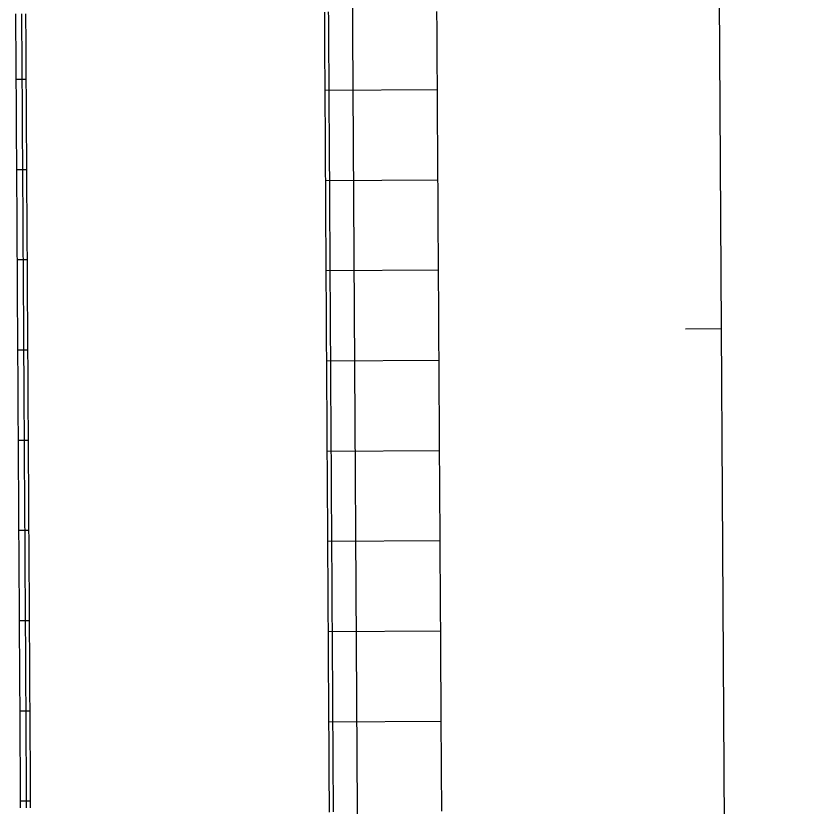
# Model space of a CAD drawing. Extents: x 2145147 to 2158018, y 137519 to 148068.
# Drawn here: x 2150692.8 to 2150824.7, y 145339.8 to 145471.1 of the extents above; entities that cross this region are included whole.
import ezdxf

# ---------------------------------------------------------------- set-up
doc = ezdxf.new("R2010")
doc.units = 0
for name, color, linetype in [('EX_Align', 7, 'Continuous'), ('PR_Joint_Contraction', 7, 'Continuous'), ('PR_Joint_Long', 7, 'Continuous'), ('PR_Road_Concrete', 7, 'Continuous')]:
    doc.layers.add(name, color=color, linetype=linetype)

msp = doc.modelspace()

# ---------------------------------------------------------------- linework, layer by layer
at = {"layer": 'EX_Align'}
msp.add_line((2150824.67, 142998.65), (2150804.61, 146336.84), dxfattribs=at)
msp.add_lwpolyline([(2150804.12, 145419.13), (2150810.12, 145419.17)], dxfattribs=at)
at = {"layer": 'PR_Joint_Contraction'}
for p, q in [((2150692.88, 145460.61), (2150694.54, 145460.62)), ((2150744.22, 145458.78), (2150762.88, 145458.89)), ((2150692.97, 145445.61), (2150694.63, 145445.62)), ((2150744.31, 145443.78), (2150762.97, 145443.89)), ((2150693.06, 145430.61), (2150694.72, 145430.62)), ((2150744.4, 145428.78), (2150763.06, 145428.89)), ((2150693.15, 145415.61), (2150694.81, 145415.62)), ((2150744.49, 145413.78), (2150763.15, 145413.89)), ((2150693.24, 145400.61), (2150694.9, 145400.62)), ((2150744.58, 145398.78), (2150763.24, 145398.89)), ((2150693.33, 145385.61), (2150694.99, 145385.62)), ((2150744.67, 145383.78), (2150763.33, 145383.89)), ((2150693.42, 145370.61), (2150695.08, 145370.62)), ((2150744.76, 145368.78), (2150763.42, 145368.89)), ((2150693.51, 145355.61), (2150695.17, 145355.62)), ((2150744.85, 145353.78), (2150763.51, 145353.89)), ((2150693.6, 145340.61), (2150695.26, 145340.62))]:
    msp.add_line(p, q, dxfattribs=at)
at = {"layer": 'PR_Joint_Long'}
for points in [[(2150750.32, 145218.94), (2150743.61, 146336.79)], [(2150763.6, 145338.89), (2150763.6, 145339.89), (2150763.59, 145340.89), (2150763.59, 145341.89), (2150763.58, 145342.89), (2150763.57, 145343.89), (2150763.57, 145344.89), (2150763.56, 145345.89), (2150763.56, 145346.89), (2150763.55, 145347.89), (2150763.54, 145348.89), (2150763.54, 145349.86), (2150763.54, 145349.89), (2150763.53, 145350.89), (2150763.52, 145351.89), (2150763.52, 145352.89), (2150763.52, 145353.53), (2150763.51, 145353.89), (2150763.51, 145354.89), (2150763.5, 145355.89), (2150763.49, 145356.89), (2150763.49, 145357.89), (2150763.48, 145358.89), (2150763.48, 145359.89), (2150763.47, 145360.89), (2150763.46, 145361.89), (2150763.46, 145362.89), (2150763.45, 145363.89), (2150763.45, 145364.89), (2150763.44, 145365.89), (2150763.43, 145366.89), (2150763.43, 145367.89), (2150763.42, 145368.89), (2150763.42, 145369.89), (2150763.41, 145370.89), (2150763.4, 145371.89), (2150763.4, 145372.89), (2150763.4, 145373.35), (2150763.39, 145373.89), (2150763.39, 145374.89), (2150763.38, 145375.89), (2150763.37, 145376.89), (2150763.37, 145377.89), (2150763.36, 145378.89), (2150763.36, 145379.08), (2150763.36, 145379.89), (2150763.35, 145380.89), (2150763.34, 145381.89), (2150763.34, 145382.89), (2150763.33, 145383.89), (2150763.33, 145384.89), (2150763.32, 145385.89), (2150763.31, 145386.89), (2150763.31, 145387.89), (2150763.3, 145388.89), (2150763.3, 145389.89), (2150763.29, 145390.89), (2150763.28, 145391.89), (2150763.28, 145392.89), (2150763.27, 145393.89), (2150763.27, 145394.89), (2150763.26, 145395.89), (2150763.25, 145396.89), (2150763.25, 145397.89), (2150763.24, 145398.89), (2150763.24, 145399.89), (2150763.23, 145400.89), (2150763.22, 145401.89), (2150763.22, 145402.76), (2150763.22, 145402.89), (2150763.21, 145403.89), (2150763.21, 145404.89), (2150763.2, 145405.89), (2150763.19, 145406.89), (2150763.19, 145407.89), (2150763.19, 145408.12), (2150763.18, 145408.89), (2150763.18, 145409.89), (2150763.17, 145410.89), (2150763.16, 145411.89), (2150763.16, 145412.89), (2150763.15, 145413.89), (2150763.15, 145414.89), (2150763.14, 145415.89), (2150763.13, 145416.89), (2150763.13, 145417.88), (2150763.12, 145418.88), (2150763.12, 145419.88), (2150763.11, 145420.88), (2150763.1, 145421.88), (2150763.1, 145422.88), (2150763.09, 145423.88), (2150763.09, 145424.88), (2150763.08, 145425.88), (2150763.07, 145426.88), (2150763.07, 145427.88), (2150763.06, 145428.88), (2150763.06, 145429.88), (2150763.05, 145430.88), (2150763.04, 145431.88), (2150763.04, 145432.88), (2150763.03, 145433.88), (2150763.03, 145434.88), (2150763.02, 145435.88), (2150763.01, 145436.88), (2150763.01, 145437.88), (2150763, 145438.88), (2150763, 145439.88), (2150762.99, 145440.88), (2150762.98, 145441.88), (2150762.98, 145442.88), (2150762.97, 145443.88), (2150762.97, 145444.88), (2150762.97, 145444.94), (2150762.96, 145445.88), (2150762.95, 145446.88), (2150762.95, 145447.88), (2150762.94, 145448.69), (2150762.94, 145448.88), (2150762.94, 145449.88), (2150762.93, 145450.88), (2150762.92, 145451.88), (2150762.92, 145452.88), (2150762.91, 145453.88), (2150762.91, 145454.88), (2150762.9, 145455.88), (2150762.89, 145456.88), (2150762.89, 145457.88), (2150762.88, 145458.88), (2150762.88, 145459.88), (2150762.87, 145460.88), (2150762.86, 145461.88), (2150762.86, 145462.88), (2150762.85, 145463.88), (2150762.85, 145464.88), (2150762.84, 145465.88), (2150762.83, 145466.88), (2150762.83, 145467.88), (2150762.82, 145468.88), (2150762.82, 145469.88), (2150762.81, 145470.88), (2150762.8, 145471.88)]]:
    msp.add_lwpolyline(points, dxfattribs=at)
at = {"layer": 'PR_Road_Concrete'}
for points in [[(2150693.6, 145339.47), (2150693.6, 145340.47), (2150693.59, 145341.47), (2150693.59, 145342.47), (2150693.58, 145343.47), (2150693.57, 145344.47), (2150693.57, 145345.47), (2150693.56, 145346.47), (2150693.56, 145347.47), (2150693.55, 145348.47), (2150693.54, 145349.47), (2150693.54, 145350.47), (2150693.53, 145351.47), (2150693.53, 145352.47), (2150693.52, 145353.47), (2150693.51, 145354.47), (2150693.51, 145355.47), (2150693.5, 145356.47), (2150693.5, 145357.47), (2150693.49, 145358.47), (2150693.48, 145359.47), (2150693.48, 145360.47), (2150693.47, 145361.47), (2150693.47, 145362.47), (2150693.46, 145363.47), (2150693.45, 145364.47), (2150693.45, 145365.47), (2150693.44, 145366.47), (2150693.44, 145367.47), (2150693.43, 145368.47), (2150693.42, 145369.47), (2150693.42, 145370.47), (2150693.41, 145371.47), (2150693.41, 145372.47), (2150693.4, 145373.47), (2150693.39, 145374.47), (2150693.39, 145375.47), (2150693.38, 145376.47), (2150693.38, 145377.47), (2150693.37, 145378.47), (2150693.36, 145379.47), (2150693.36, 145380.47), (2150693.35, 145381.47), (2150693.35, 145382.47), (2150693.34, 145383.47), (2150693.33, 145384.47), (2150693.33, 145385.47), (2150693.32, 145386.47), (2150693.32, 145387.47), (2150693.31, 145388.47), (2150693.3, 145389.47), (2150693.3, 145390.47), (2150693.29, 145391.47), (2150693.29, 145392.47), (2150693.28, 145393.47), (2150693.27, 145394.47), (2150693.27, 145395.47), (2150693.26, 145396.47), (2150693.26, 145397.47), (2150693.25, 145398.47), (2150693.24, 145399.47), (2150693.24, 145400.47), (2150693.23, 145401.47), (2150693.23, 145402.47), (2150693.22, 145403.47), (2150693.21, 145404.47), (2150693.21, 145405.47), (2150693.2, 145406.47), (2150693.2, 145407.47), (2150693.19, 145408.47), (2150693.18, 145409.47), (2150693.18, 145410.47), (2150693.17, 145411.47), (2150693.17, 145412.47), (2150693.16, 145413.47), (2150693.15, 145414.47), (2150693.15, 145415.47), (2150693.14, 145416.47), (2150693.14, 145417.47), (2150693.13, 145418.47), (2150693.12, 145419.47), (2150693.12, 145420.47), (2150693.11, 145421.47), (2150693.11, 145422.47), (2150693.1, 145423.47), (2150693.09, 145424.47), (2150693.09, 145425.47), (2150693.08, 145426.47), (2150693.08, 145427.47), (2150693.07, 145428.47), (2150693.06, 145429.47), (2150693.06, 145430.47), (2150693.05, 145431.47), (2150693.05, 145432.47), (2150693.04, 145433.47), (2150693.03, 145434.47), (2150693.03, 145435.47), (2150693.02, 145436.47), (2150693.02, 145437.47), (2150693.01, 145438.47), (2150693, 145439.47), (2150693, 145440.47), (2150692.99, 145441.47), (2150692.99, 145442.47), (2150692.98, 145443.47), (2150692.97, 145444.47), (2150692.97, 145445.47), (2150692.96, 145446.47), (2150692.96, 145447.47), (2150692.95, 145448.47), (2150692.94, 145449.47), (2150692.94, 145450.47), (2150692.93, 145451.47), (2150692.93, 145452.47), (2150692.92, 145453.47), (2150692.91, 145454.47), (2150692.91, 145455.47), (2150692.9, 145456.47), (2150692.89, 145457.47), (2150692.89, 145458.47), (2150692.88, 145459.47), (2150692.88, 145460.47), (2150692.87, 145461.47), (2150692.86, 145462.47), (2150692.86, 145463.47), (2150692.85, 145464.47), (2150692.85, 145465.47), (2150692.84, 145466.47), (2150692.83, 145467.47), (2150692.83, 145468.47), (2150692.82, 145469.47), (2150692.82, 145470.47), (2150692.81, 145471.47)], [(2150694.6, 145339.48), (2150694.6, 145340.48), (2150694.59, 145341.48), (2150694.59, 145342.48), (2150694.58, 145343.48), (2150694.57, 145344.48), (2150694.57, 145345.48), (2150694.56, 145346.48), (2150694.56, 145347.48), (2150694.55, 145348.48), (2150694.54, 145349.48), (2150694.54, 145350.48), (2150694.53, 145351.48), (2150694.53, 145352.48), (2150694.52, 145353.48), (2150694.51, 145354.48), (2150694.51, 145355.48), (2150694.5, 145356.48), (2150694.5, 145357.48), (2150694.49, 145358.48), (2150694.48, 145359.48), (2150694.48, 145360.48), (2150694.47, 145361.48), (2150694.47, 145362.48), (2150694.46, 145363.48), (2150694.45, 145364.48), (2150694.45, 145365.48), (2150694.44, 145366.48), (2150694.44, 145367.48), (2150694.43, 145368.48), (2150694.42, 145369.48), (2150694.42, 145370.48), (2150694.41, 145371.48), (2150694.41, 145372.48), (2150694.4, 145373.48), (2150694.39, 145374.48), (2150694.39, 145375.48), (2150694.38, 145376.48), (2150694.38, 145377.48), (2150694.37, 145378.48), (2150694.36, 145379.48), (2150694.36, 145380.48), (2150694.35, 145381.48), (2150694.35, 145382.48), (2150694.34, 145383.48), (2150694.33, 145384.48), (2150694.33, 145385.48), (2150694.32, 145386.48), (2150694.32, 145387.48), (2150694.31, 145388.48), (2150694.3, 145389.48), (2150694.3, 145390.48), (2150694.29, 145391.48), (2150694.29, 145392.48), (2150694.28, 145393.48), (2150694.27, 145394.48), (2150694.27, 145395.48), (2150694.26, 145396.48), (2150694.26, 145397.48), (2150694.25, 145398.48), (2150694.24, 145399.48), (2150694.24, 145400.48), (2150694.23, 145401.48), (2150694.23, 145402.48), (2150694.22, 145403.48), (2150694.21, 145404.48), (2150694.21, 145405.48), (2150694.2, 145406.48), (2150694.2, 145407.48), (2150694.19, 145408.48), (2150694.18, 145409.48), (2150694.18, 145410.48), (2150694.17, 145411.48), (2150694.17, 145412.48), (2150694.16, 145413.48), (2150694.15, 145414.48), (2150694.15, 145415.48), (2150694.14, 145416.48), (2150694.14, 145417.48), (2150694.13, 145418.48), (2150694.12, 145419.48), (2150694.12, 145420.48), (2150694.11, 145421.48), (2150694.11, 145422.48), (2150694.1, 145423.48), (2150694.09, 145424.48), (2150694.09, 145425.48), (2150694.08, 145426.48), (2150694.08, 145427.48), (2150694.07, 145428.48), (2150694.06, 145429.48), (2150694.06, 145430.48), (2150694.05, 145431.48), (2150694.05, 145432.48), (2150694.04, 145433.48), (2150694.03, 145434.48), (2150694.03, 145435.48), (2150694.02, 145436.48), (2150694.02, 145437.48), (2150694.01, 145438.48), (2150694, 145439.48), (2150694, 145440.48), (2150693.99, 145441.48), (2150693.99, 145442.48), (2150693.98, 145443.48), (2150693.97, 145444.48), (2150693.97, 145445.48), (2150693.96, 145446.48), (2150693.96, 145447.48), (2150693.95, 145448.48), (2150693.94, 145449.48), (2150693.94, 145450.48), (2150693.93, 145451.48), (2150693.92, 145452.48), (2150693.92, 145453.48), (2150693.91, 145454.48), (2150693.91, 145455.48), (2150693.9, 145456.48), (2150693.89, 145457.48), (2150693.89, 145458.48), (2150693.88, 145459.48), (2150693.88, 145460.48), (2150693.87, 145461.48), (2150693.86, 145462.48), (2150693.86, 145463.48), (2150693.85, 145464.48), (2150693.85, 145465.48), (2150693.84, 145466.48), (2150693.83, 145467.48), (2150693.83, 145468.48), (2150693.82, 145469.48), (2150693.82, 145470.48), (2150693.81, 145471.48)], [(2150695.27, 145339.48), (2150695.26, 145340.48), (2150695.26, 145341.48), (2150695.25, 145342.48), (2150695.25, 145343.48), (2150695.24, 145344.48), (2150695.23, 145345.48), (2150695.23, 145346.48), (2150695.22, 145347.48), (2150695.22, 145348.48), (2150695.21, 145349.48), (2150695.2, 145350.48), (2150695.2, 145351.48), (2150695.19, 145352.48), (2150695.19, 145353.48), (2150695.18, 145354.48), (2150695.17, 145355.48), (2150695.17, 145356.48), (2150695.16, 145357.48), (2150695.16, 145358.48), (2150695.15, 145359.48), (2150695.14, 145360.48), (2150695.14, 145361.48), (2150695.13, 145362.48), (2150695.13, 145363.48), (2150695.12, 145364.48), (2150695.11, 145365.48), (2150695.11, 145366.48), (2150695.1, 145367.48), (2150695.1, 145368.48), (2150695.09, 145369.48), (2150695.08, 145370.48), (2150695.08, 145371.48), (2150695.07, 145372.48), (2150695.07, 145373.48), (2150695.06, 145374.48), (2150695.05, 145375.48), (2150695.05, 145376.48), (2150695.04, 145377.48), (2150695.04, 145378.48), (2150695.03, 145379.48), (2150695.02, 145380.48), (2150695.02, 145381.48), (2150695.01, 145382.48), (2150695.01, 145383.48), (2150695, 145384.48), (2150694.99, 145385.48), (2150694.99, 145386.48), (2150694.98, 145387.48), (2150694.98, 145388.48), (2150694.97, 145389.48), (2150694.96, 145390.48), (2150694.96, 145391.48), (2150694.95, 145392.48), (2150694.95, 145393.48), (2150694.94, 145394.48), (2150694.93, 145395.48), (2150694.93, 145396.48), (2150694.92, 145397.48), (2150694.92, 145398.48), (2150694.91, 145399.48), (2150694.9, 145400.48), (2150694.9, 145401.48), (2150694.89, 145402.48), (2150694.89, 145403.48), (2150694.88, 145404.48), (2150694.87, 145405.48), (2150694.87, 145406.48), (2150694.86, 145407.48), (2150694.86, 145408.48), (2150694.85, 145409.48), (2150694.84, 145410.48), (2150694.84, 145411.48), (2150694.83, 145412.48), (2150694.83, 145413.48), (2150694.82, 145414.48), (2150694.81, 145415.48), (2150694.81, 145416.48), (2150694.8, 145417.48), (2150694.8, 145418.48), (2150694.79, 145419.48), (2150694.78, 145420.48), (2150694.78, 145421.48), (2150694.77, 145422.48), (2150694.77, 145423.48), (2150694.76, 145424.48), (2150694.75, 145425.48), (2150694.75, 145426.48), (2150694.74, 145427.48), (2150694.74, 145428.48), (2150694.73, 145429.48), (2150694.72, 145430.48), (2150694.72, 145431.48), (2150694.71, 145432.48), (2150694.71, 145433.48), (2150694.7, 145434.48), (2150694.69, 145435.48), (2150694.69, 145436.48), (2150694.68, 145437.48), (2150694.68, 145438.48), (2150694.67, 145439.48), (2150694.66, 145440.48), (2150694.66, 145441.48), (2150694.65, 145442.48), (2150694.65, 145443.48), (2150694.64, 145444.48), (2150694.63, 145445.48), (2150694.63, 145446.48), (2150694.62, 145447.48), (2150694.62, 145448.48), (2150694.61, 145449.48), (2150694.6, 145450.48), (2150694.6, 145451.48), (2150694.59, 145452.48), (2150694.59, 145453.48), (2150694.58, 145454.48), (2150694.57, 145455.48), (2150694.57, 145456.48), (2150694.56, 145457.48), (2150694.56, 145458.48), (2150694.55, 145459.48), (2150694.54, 145460.48), (2150694.54, 145461.48), (2150694.53, 145462.48), (2150694.53, 145463.48), (2150694.52, 145464.48), (2150694.51, 145465.48), (2150694.51, 145466.48), (2150694.5, 145467.48), (2150694.5, 145468.48), (2150694.49, 145469.48), (2150694.48, 145470.48), (2150694.48, 145471.48)], [(2150744.94, 145338.77), (2150744.93, 145339.77), (2150744.92, 145340.77), (2150744.92, 145341.77), (2150744.91, 145342.77), (2150744.91, 145343.77), (2150744.9, 145344.77), (2150744.89, 145345.77), (2150744.89, 145346.77), (2150744.88, 145347.77), (2150744.88, 145348.77), (2150744.87, 145349.74), (2150744.87, 145349.77), (2150744.86, 145350.77), (2150744.86, 145351.77), (2150744.85, 145352.77), (2150744.85, 145353.42), (2150744.85, 145353.77), (2150744.84, 145354.77), (2150744.83, 145355.77), (2150744.83, 145356.77), (2150744.82, 145357.77), (2150744.82, 145358.77), (2150744.81, 145359.77), (2150744.8, 145360.77), (2150744.8, 145361.77), (2150744.79, 145362.77), (2150744.79, 145363.77), (2150744.78, 145364.77), (2150744.77, 145365.77), (2150744.77, 145366.77), (2150744.76, 145367.77), (2150744.76, 145368.77), (2150744.75, 145369.77), (2150744.74, 145370.77), (2150744.74, 145371.77), (2150744.73, 145372.77), (2150744.73, 145373.24), (2150744.73, 145373.77), (2150744.72, 145374.77), (2150744.71, 145375.77), (2150744.71, 145376.77), (2150744.7, 145377.77), (2150744.7, 145378.77), (2150744.7, 145378.96), (2150744.69, 145379.77), (2150744.68, 145380.77), (2150744.68, 145381.77), (2150744.67, 145382.77), (2150744.67, 145383.77), (2150744.66, 145384.77), (2150744.65, 145385.77), (2150744.65, 145386.77), (2150744.64, 145387.77), (2150744.64, 145388.77), (2150744.63, 145389.77), (2150744.62, 145390.77), (2150744.62, 145391.77), (2150744.61, 145392.77), (2150744.61, 145393.77), (2150744.6, 145394.77), (2150744.59, 145395.77), (2150744.59, 145396.77), (2150744.58, 145397.77), (2150744.58, 145398.77), (2150744.57, 145399.77), (2150744.56, 145400.77), (2150744.56, 145401.77), (2150744.55, 145402.65), (2150744.55, 145402.77), (2150744.55, 145403.77), (2150744.54, 145404.77), (2150744.53, 145405.77), (2150744.53, 145406.77), (2150744.52, 145407.77), (2150744.52, 145408.01), (2150744.52, 145408.77), (2150744.51, 145409.77), (2150744.5, 145410.77), (2150744.5, 145411.77), (2150744.49, 145412.77), (2150744.49, 145413.77), (2150744.48, 145414.77), (2150744.47, 145415.77), (2150744.47, 145416.77), (2150744.46, 145417.77), (2150744.46, 145418.77), (2150744.45, 145419.77), (2150744.44, 145420.77), (2150744.44, 145421.77), (2150744.43, 145422.77), (2150744.43, 145423.77), (2150744.42, 145424.77), (2150744.41, 145425.77), (2150744.41, 145426.77), (2150744.4, 145427.77), (2150744.4, 145428.77), (2150744.39, 145429.77), (2150744.38, 145430.77), (2150744.38, 145431.77), (2150744.37, 145432.77), (2150744.37, 145433.77), (2150744.36, 145434.77), (2150744.35, 145435.77), (2150744.35, 145436.77), (2150744.34, 145437.77), (2150744.34, 145438.77), (2150744.33, 145439.77), (2150744.32, 145440.77), (2150744.32, 145441.77), (2150744.31, 145442.77), (2150744.31, 145443.77), (2150744.3, 145444.77), (2150744.3, 145444.83), (2150744.29, 145445.77), (2150744.29, 145446.77), (2150744.28, 145447.77), (2150744.28, 145448.57), (2150744.28, 145448.77), (2150744.27, 145449.77), (2150744.26, 145450.77), (2150744.26, 145451.77), (2150744.25, 145452.77), (2150744.25, 145453.77), (2150744.24, 145454.77), (2150744.23, 145455.77), (2150744.23, 145456.77), (2150744.22, 145457.77), (2150744.22, 145458.77), (2150744.21, 145459.77), (2150744.2, 145460.77), (2150744.2, 145461.77), (2150744.19, 145462.77), (2150744.19, 145463.77), (2150744.18, 145464.77), (2150744.17, 145465.77), (2150744.17, 145466.77), (2150744.16, 145467.77), (2150744.16, 145468.77), (2150744.15, 145469.77), (2150744.14, 145470.77), (2150744.14, 145471.77)], [(2150745.6, 145338.78), (2150745.6, 145339.78), (2150745.59, 145340.78), (2150745.59, 145341.78), (2150745.58, 145342.78), (2150745.57, 145343.78), (2150745.57, 145344.78), (2150745.56, 145345.78), (2150745.56, 145346.78), (2150745.55, 145347.78), (2150745.54, 145348.78), (2150745.54, 145349.75), (2150745.54, 145349.78), (2150745.53, 145350.78), (2150745.53, 145351.78), (2150745.52, 145352.78), (2150745.52, 145353.42), (2150745.51, 145353.78), (2150745.51, 145354.78), (2150745.5, 145355.78), (2150745.5, 145356.78), (2150745.49, 145357.78), (2150745.48, 145358.78), (2150745.48, 145359.78), (2150745.47, 145360.78), (2150745.47, 145361.78), (2150745.46, 145362.78), (2150745.45, 145363.78), (2150745.45, 145364.78), (2150745.44, 145365.78), (2150745.44, 145366.78), (2150745.43, 145367.78), (2150745.42, 145368.78), (2150745.42, 145369.78), (2150745.41, 145370.78), (2150745.41, 145371.78), (2150745.4, 145372.78), (2150745.4, 145373.24), (2150745.39, 145373.78), (2150745.39, 145374.78), (2150745.38, 145375.78), (2150745.38, 145376.78), (2150745.37, 145377.78), (2150745.36, 145378.78), (2150745.36, 145378.97), (2150745.36, 145379.78), (2150745.35, 145380.78), (2150745.35, 145381.78), (2150745.34, 145382.78), (2150745.33, 145383.78), (2150745.33, 145384.78), (2150745.32, 145385.78), (2150745.32, 145386.78), (2150745.31, 145387.78), (2150745.3, 145388.78), (2150745.3, 145389.78), (2150745.29, 145390.78), (2150745.28, 145391.78), (2150745.28, 145392.78), (2150745.27, 145393.78), (2150745.27, 145394.78), (2150745.26, 145395.78), (2150745.25, 145396.78), (2150745.25, 145397.78), (2150745.24, 145398.78), (2150745.24, 145399.78), (2150745.23, 145400.78), (2150745.22, 145401.78), (2150745.22, 145402.65), (2150745.22, 145402.78), (2150745.21, 145403.78), (2150745.21, 145404.78), (2150745.2, 145405.78), (2150745.19, 145406.78), (2150745.19, 145407.78), (2150745.19, 145408.01), (2150745.18, 145408.78), (2150745.18, 145409.78), (2150745.17, 145410.78), (2150745.16, 145411.78), (2150745.16, 145412.78), (2150745.15, 145413.78), (2150745.15, 145414.78), (2150745.14, 145415.78), (2150745.13, 145416.78), (2150745.13, 145417.78), (2150745.12, 145418.78), (2150745.12, 145419.78), (2150745.11, 145420.78), (2150745.1, 145421.78), (2150745.1, 145422.78), (2150745.09, 145423.78), (2150745.09, 145424.78), (2150745.08, 145425.78), (2150745.07, 145426.78), (2150745.07, 145427.78), (2150745.06, 145428.78), (2150745.06, 145429.78), (2150745.05, 145430.78), (2150745.04, 145431.78), (2150745.04, 145432.78), (2150745.03, 145433.78), (2150745.03, 145434.78), (2150745.02, 145435.78), (2150745.01, 145436.78), (2150745.01, 145437.78), (2150745, 145438.78), (2150745, 145439.78), (2150744.99, 145440.78), (2150744.98, 145441.78), (2150744.98, 145442.78), (2150744.97, 145443.78), (2150744.97, 145444.78), (2150744.97, 145444.83), (2150744.96, 145445.78), (2150744.95, 145446.78), (2150744.95, 145447.78), (2150744.94, 145448.58), (2150744.94, 145448.78), (2150744.94, 145449.78), (2150744.93, 145450.78), (2150744.92, 145451.78), (2150744.92, 145452.78), (2150744.91, 145453.78), (2150744.91, 145454.78), (2150744.9, 145455.78), (2150744.89, 145456.78), (2150744.89, 145457.78), (2150744.88, 145458.78), (2150744.88, 145459.78), (2150744.87, 145460.78), (2150744.86, 145461.78), (2150744.86, 145462.78), (2150744.85, 145463.78), (2150744.85, 145464.78), (2150744.84, 145465.78), (2150744.83, 145466.78), (2150744.83, 145467.78), (2150744.82, 145468.78), (2150744.82, 145469.78), (2150744.81, 145470.78), (2150744.8, 145471.78)]]:
    msp.add_lwpolyline(points, dxfattribs=at)

doc.saveas('drawing.dxf')
